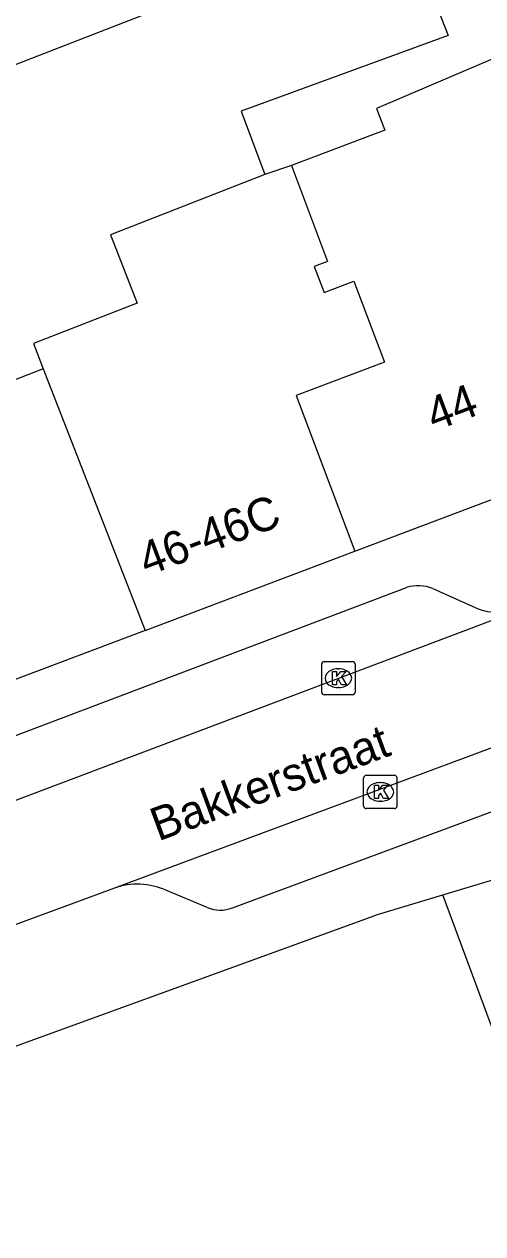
# Model space of a CAD drawing. Extents: x 160861 to 161308, y 384024 to 384878.
# Drawn here: x 160944.7 to 160958.47, y 384674.42 to 384710.74 of the extents above; entities that cross this region are included whole.
import ezdxf

# ---------------------------------------------------------------- set-up
doc = ezdxf.new("R2010")
doc.units = 0
for name, color, linetype in [('IMGEO_Kolk', 7, 'Continuous'), ('IMGEO_Openbare_ruimte_label', 7, 'Continuous'), ('IMGEO_Pand', 7, 'Continuous'), ('IMGEO_Pand_nummerreeks', 7, 'Continuous'), ('IMGEO_Rijbaan_lokaal_open', 7, 'Continuous'), ('IMGEO_Voetpad_open', 7, 'Continuous')]:
    doc.layers.add(name, color=color, linetype=linetype)

msp = doc.modelspace()

# ---------------------------------------------------------------- linework, layer by layer
at = {"layer": 'IMGEO_Kolk'}
for p, q in [((160953.707, 384691.604), (160954.559, 384691.604)), ((160953.632, 384690.678), (160953.632, 384691.53)), ((160954.12, 384691.384), (160954.145, 384691.384)), ((160954.633, 384691.53), (160954.633, 384690.678)), ((160954.143, 384690.824), (160954.118, 384690.824)), ((160954.559, 384690.604), (160953.707, 384690.604)), ((160954.893, 384687.261), (160954.893, 384688.113)), ((160954.968, 384688.187), (160955.82, 384688.187)), ((160955.381, 384687.967), (160955.406, 384687.967)), ((160955.894, 384688.113), (160955.894, 384687.261)), ((160955.82, 384687.187), (160954.968, 384687.187)), ((160955.404, 384687.407), (160955.379, 384687.407))]:
    msp.add_line(p, q, dxfattribs=at)
for points in [[(160953.707, 384691.604), (160954.559, 384691.604)], [(160953.632, 384690.678), (160953.632, 384691.53)], [(160953.953, 384691.304), (160954.076, 384691.304), (160954.076, 384691.153), (160954.206, 384691.304), (160954.37, 384691.304), (160954.224, 384691.153), (160954.377, 384690.904), (160954.225, 384690.904), (160954.14, 384691.068), (160954.076, 384691.001), (160954.076, 384690.904), (160953.953, 384690.904), (160953.953, 384691.304)], [(160954.633, 384691.53), (160954.633, 384690.678)], [(160954.559, 384690.604), (160953.707, 384690.604)], [(160954.893, 384687.261), (160954.893, 384688.113)], [(160954.968, 384688.187), (160955.82, 384688.187)], [(160955.894, 384688.113), (160955.894, 384687.261)], [(160955.214, 384687.887), (160955.337, 384687.887), (160955.337, 384687.736), (160955.467, 384687.887), (160955.631, 384687.887), (160955.485, 384687.736), (160955.638, 384687.487), (160955.486, 384687.487), (160955.401, 384687.651), (160955.337, 384687.584), (160955.337, 384687.487), (160955.214, 384687.487), (160955.214, 384687.887)], [(160955.82, 384687.187), (160954.968, 384687.187)]]:
    msp.add_lwpolyline(points, dxfattribs=at)
for centre, start, end in [((160953.709, 384691.528), 91.552, 178.448), ((160953.709, 384691.528), 91.552, 178.448), ((160954.557, 384691.528), 1.552, 88.448), ((160954.557, 384691.528), 1.552, 88.448), ((160953.709, 384690.68), 181.552, 268.448), ((160953.709, 384690.68), 181.552, 268.448), ((160954.557, 384690.68), 271.552, 358.448), ((160954.557, 384690.68), 271.552, 358.448), ((160954.97, 384688.111), 91.552, 178.448), ((160954.97, 384688.111), 91.552, 178.448), ((160955.818, 384688.111), 1.552, 88.448), ((160955.818, 384688.111), 1.552, 88.448), ((160954.97, 384687.263), 181.552, 268.448), ((160954.97, 384687.263), 181.552, 268.448), ((160955.818, 384687.263), 271.552, 358.448), ((160955.818, 384687.263), 271.552, 358.448)]:
    msp.add_arc(centre, 0.0765, start, end, dxfattribs=at)
for centre, major_axis, ratio, start_param, end_param in [((160954.119, 384691.104), (-0.387, 0.002), 0.722429, 4.712389, 7.853982), ((160954.144, 384691.104), (-0.39, 0.002), 0.717154, 1.570796, 4.712389), ((160955.38, 384687.687), (-0.387, 0.002), 0.722429, 4.712389, 7.853982), ((160955.405, 384687.687), (-0.39, 0.002), 0.717154, 1.570796, 4.712389)]:
    msp.add_ellipse(centre, major_axis=major_axis, ratio=ratio, start_param=start_param, end_param=end_param, dxfattribs=at)
at = {"layer": 'IMGEO_Pand'}
for points in [[(160919.422, 384699.819), (160956.01, 384714.035)], [(160956.01, 384714.035), (160957.429, 384710.406), (160951.212, 384708.132), (160951.927, 384706.229)], [(160960.205, 384707.945), (160959.838, 384707.852), (160959.313, 384709.933), (160955.281, 384708.212), (160955.527, 384707.559), (160952.723, 384706.502)], [(160952.723, 384706.502), (160951.927, 384706.229)], [(160952.723, 384706.502), (160953.809, 384703.62), (160953.411, 384703.47), (160953.705, 384702.691), (160954.6, 384703.029), (160955.518, 384700.595), (160952.864, 384699.594), (160954.629, 384694.918)], [(160951.927, 384706.229), (160947.286, 384704.414), (160948.085, 384702.371), (160944.973, 384701.159), (160945.27, 384700.396)], [(160945.27, 384700.396), (160940.055, 384698.364), (160935.806, 384696.709), (160935.994, 384696.225), (160932.991, 384695.058), (160933.596, 384693.502), (160923.413, 384689.547)], [(160945.27, 384700.396), (160948.331, 384692.54)], [(160954.629, 384694.918), (160962.721, 384697.973), (160962.66, 384698.215)], [(160948.331, 384692.54), (160954.629, 384694.918)], [(160948.331, 384692.54), (160925.586, 384683.954)], [(160957.27, 384684.595), (160962.626, 384686.212)], [(160929.276, 384674.544), (160954.733, 384683.794), (160955.307, 384684.002), (160957.27, 384684.595)], [(160964.692, 384669.97), (160960.908, 384674.794), (160957.27, 384684.595)]]:
    msp.add_lwpolyline(points, dxfattribs=at)
at = {"layer": 'IMGEO_Rijbaan_lokaal_open'}
for points in [[(160928.722, 384681.501), (160959.689, 384693.195)], [(160961.512, 384690.047), (160947.406, 384684.802)], [(160947.406, 384684.802), (160943.625, 384683.404)]]:
    msp.add_lwpolyline(points, dxfattribs=at)
at = {"layer": 'IMGEO_Voetpad_open'}
for points in [[(160930.887, 384684.184), (160933.675, 384685.307), (160956.181, 384693.829)], [(160956.97, 384693.801), (160958.149, 384693.264)], [(160959.364, 384687.32), (160950.948, 384684.202)], [(160950.196, 384684.217), (160948.951, 384684.735)]]:
    msp.add_lwpolyline(points, dxfattribs=at)
for centre, radius, start, end in [((160956.534, 384692.65), 1.23, 69.253, 106.6821), ((160959, 384695.046), 1.974, 244.4573, 290.4119), ((160948.093, 384682.805), 2.112, 66.0394, 108.9944), ((160950.591, 384685.163), 1.025, 247.3262, 290.3884)]:
    msp.add_arc(centre, radius, start, end, dxfattribs=at)

# ---------------------------------------------------------------- texts
at = {"layer": 'IMGEO_Openbare_ruimte_label'}
msp.add_text('Bakkerstraat', height=1, rotation=20.3012, dxfattribs=at).set_placement((160948.722, 384686.198))
at = {"layer": 'IMGEO_Pand_nummerreeks'}
for s, p in [('44', (160957.012, 384698.512)), ('46-46C', (160948.375, 384694.16))]:
    msp.add_text(s, height=1, rotation=20.6838, dxfattribs=at).set_placement(p)

doc.saveas('drawing.dxf')
